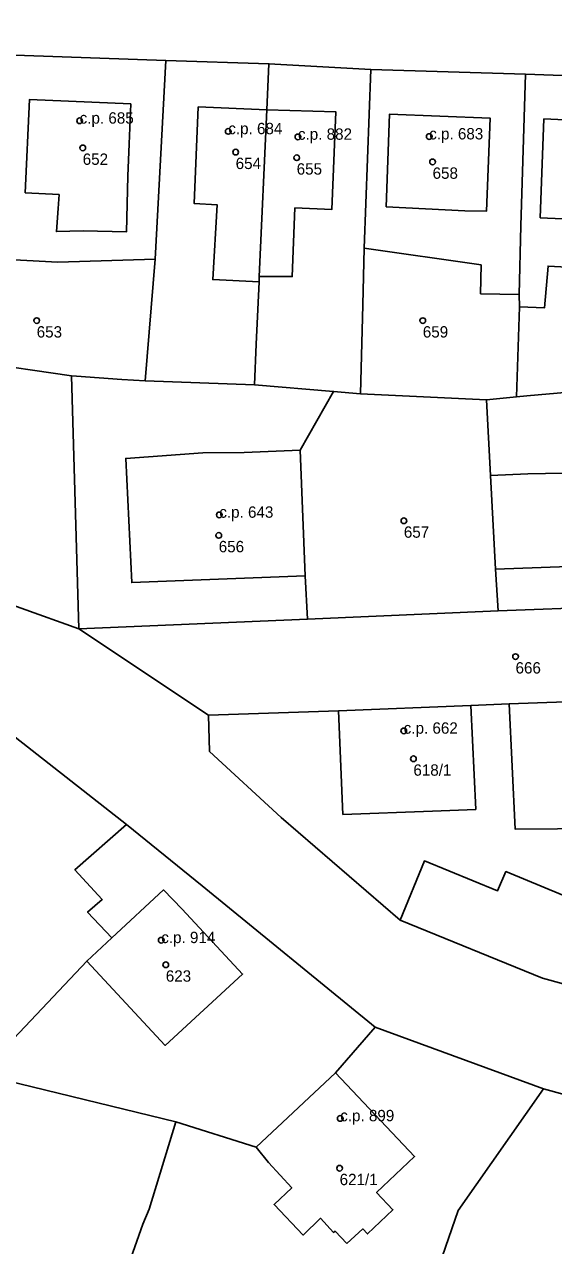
# Model space of a CAD drawing. Extents: x -878211 to -870363, y -1058464 to -1052522.
# Drawn here: x -874444.8 to -874398.3, y -1056594.5 to -1056486.9 of the extents above; entities that cross this region are included whole.
import ezdxf

# ---------------------------------------------------------------- set-up
doc = ezdxf.new("R2010")
doc.units = 0
for name, color, linetype in [('Vrstva 50', 7, 'Continuous'), ('Vrstva 51', 7, 'Continuous'), ('Vrstva 52', 7, 'Continuous')]:
    doc.layers.add(name, color=color, linetype=linetype)

msp = doc.modelspace()

# ---------------------------------------------------------------- linework, layer by layer
at = {"layer": 'Vrstva 50'}
for centre in [(-874439.97, -1056495.39994), (-874426.89, -1056496.32994), (-874420.76, -1056496.81994), (-874409.21, -1056496.78994), (-874439.7, -1056497.78994), (-874426.24, -1056498.15994), (-874420.87, -1056498.64994), (-874408.91, -1056499.01994), (-874443.75, -1056512.99994), (-874409.77, -1056512.99994), (-874427.68, -1056530.10994), (-874411.44, -1056530.62994), (-874427.73, -1056531.90994), (-874401.61, -1056542.58994), (-874411.45, -1056549.12994), (-874410.6, -1056551.58994), (-874432.79, -1056567.56994), (-874432.39, -1056569.72994), (-874417.04, -1056583.25994), (-874417.09, -1056587.64994)]:
    msp.add_circle(centre, 0.25, dxfattribs=at)
at = {"layer": 'Vrstva 51'}
for points in [[(-874514.7, -1056486.72), (-874515.7, -1056503.29), (-874519.11, -1056504.61), (-874520.11, -1056504.57), (-874507.18, -1056513.82), (-874506.83, -1056504.26), (-874506.34, -1056491.11), (-874506.02, -1056488.63), (-874504.18, -1056487.32), (-874488.91, -1056487.97), (-874478.01, -1056488.35), (-874467, -1056488.79), (-874462.38, -1056488.97), (-874448.07, -1056489.55), (-874444.81, -1056489.66), (-874432.39, -1056490.1), (-874423.32, -1056490.38), (-874414.35, -1056490.88), (-874400.72, -1056491.29), (-874387.81, -1056491.77)], [(-874525.31, -1056517.35), (-874514.5, -1056521.67), (-874508.4, -1056524.09), (-874505.28, -1056525.37), (-874502.7, -1056526.38), (-874495.65, -1056529.12), (-874488.59, -1056532), (-874486.02, -1056533.04), (-874483.81, -1056533.89), (-874476.32, -1056536.77), (-874468.85, -1056539.73), (-874466.68, -1056540.59), (-874460.03, -1056543.47), (-874455.04, -1056545.28), (-874455.01, -1056545.08), (-874449.88, -1056547.12), (-874447.57, -1056548.18), (-874435.86, -1056557.37), (-874433.06, -1056559.63), (-874429.2, -1056562.79), (-874413.96, -1056575.21), (-874399.15, -1056580.65), (-874390.92, -1056582.93)], [(-874382.74, -1056575.43), (-874399.25, -1056570.9), (-874411.75, -1056565.79), (-874422.25, -1056556.77), (-874428.53, -1056550.94), (-874428.62, -1056547.76), (-874440.04, -1056540.15), (-874450.22, -1056536.5), (-874462.71, -1056531.46), (-874465.81, -1056530.21), (-874468.37, -1056529.16)]]:
    msp.add_lwpolyline(points, dxfattribs=at)
for points in [[(-874432.39, -1056490.1), (-874444.81, -1056489.66), (-874448.07, -1056489.55), (-874448.31, -1056495.34), (-874448.8, -1056503.9), (-874449.01, -1056507.47), (-874441.89, -1056507.84), (-874433.32, -1056507.58)], [(-874424.16, -1056509.12), (-874423.5, -1056494.42), (-874423.32, -1056490.38), (-874432.39, -1056490.1), (-874433.32, -1056507.58), (-874434.2, -1056518.31), (-874424.59, -1056518.64), (-874424.43, -1056515.07), (-874424.18, -1056509.59)], [(-874415.24, -1056519.44), (-874415.05, -1056511.62), (-874414.94, -1056506.61), (-874414.35, -1056490.88), (-874423.32, -1056490.38), (-874423.5, -1056494.42), (-874424.16, -1056509.12), (-874424.18, -1056509.59), (-874424.43, -1056515.07), (-874424.59, -1056518.64), (-874417.63, -1056519.23)], [(-874400.72, -1056491.29), (-874414.35, -1056490.88), (-874414.94, -1056506.61), (-874404.64, -1056508.09), (-874404.69, -1056510.63), (-874401.29, -1056510.7), (-874401.15, -1056504.66)], [(-874384.75, -1056491.88), (-874387.81, -1056491.77), (-874400.72, -1056491.29), (-874401.15, -1056504.66), (-874401.29, -1056510.7), (-874401.27, -1056511.78), (-874399.06, -1056511.86), (-874398.75, -1056508.19), (-874384.85, -1056508.94), (-874384.89, -1056497.15)], [(-874401.27, -1056511.78), (-874401.29, -1056510.7), (-874404.69, -1056510.63), (-874404.64, -1056508.09), (-874414.94, -1056506.61), (-874415.05, -1056511.62), (-874415.24, -1056519.44), (-874404.16, -1056519.98), (-874401.52, -1056519.71)], [(-874436.25, -1056518.17), (-874434.2, -1056518.31), (-874433.32, -1056507.58), (-874441.89, -1056507.84), (-874449.01, -1056507.47), (-874449.17, -1056510.21), (-874449.2, -1056516.64), (-874440.69, -1056517.87), (-874440.26, -1056517.9)], [(-874384.94, -1056518.23), (-874384.91, -1056515.08), (-874384.85, -1056508.94), (-874398.75, -1056508.19), (-874399.06, -1056511.86), (-874401.27, -1056511.78), (-874401.52, -1056519.71), (-874400.62, -1056519.62)], [(-874456.71, -1056516.14), (-874459.13, -1056522.44), (-874446.41, -1056527.36), (-874446.97, -1056528.56), (-874450.22, -1056536.5), (-874440.04, -1056540.15), (-874440.69, -1056517.87), (-874449.2, -1056516.64)], [(-874440.04, -1056540.15), (-874419.92, -1056539.28), (-874420.13, -1056535.47), (-874420.55, -1056524.42), (-874417.63, -1056519.23), (-874424.59, -1056518.64), (-874434.2, -1056518.31), (-874436.25, -1056518.17), (-874440.26, -1056517.9), (-874440.69, -1056517.87)], [(-874384.94, -1056518.23), (-874400.62, -1056519.62), (-874401.52, -1056519.71), (-874404.16, -1056519.98), (-874403.81, -1056526.63), (-874403.37, -1056534.89), (-874403.14, -1056538.55), (-874384.19, -1056537.86)], [(-874419.92, -1056539.28), (-874403.14, -1056538.55), (-874403.37, -1056534.89), (-874403.81, -1056526.63), (-874404.16, -1056519.98), (-874415.24, -1056519.44), (-874417.63, -1056519.23), (-874420.55, -1056524.42), (-874420.13, -1056535.47)], [(-874330.78, -1056544.15), (-874321.63, -1056543.78), (-874319.45, -1056543.71), (-874326.13, -1056535.82), (-874348.38, -1056536.81), (-874364.21, -1056536.96), (-874384.19, -1056537.86), (-874403.14, -1056538.55), (-874419.92, -1056539.28), (-874440.04, -1056540.15), (-874428.62, -1056547.76), (-874417.19, -1056547.36), (-874405.53, -1056546.89), (-874402.16, -1056546.76), (-874383.9, -1056546.09), (-874373.1, -1056545.73), (-874365.49, -1056545.45), (-874362.2, -1056545.35), (-874355.93, -1056545.07), (-874349.64, -1056544.84), (-874344.53, -1056544.62), (-874343.6, -1056544.63), (-874336.58, -1056544.39), (-874332.88, -1056544.22)], [(-874390.49, -1056557.69), (-874390.49, -1056557.44), (-874385.28, -1056557.43), (-874383.93, -1056566.42), (-874383.1, -1056566.57), (-874383.28, -1056562.03), (-874383.57, -1056555.06), (-874383.92, -1056546.36), (-874383.9, -1056546.09), (-874402.16, -1056546.76), (-874401.64, -1056557.8)], [(-874383.93, -1056566.42), (-874385.28, -1056557.43), (-874390.49, -1056557.44), (-874390.49, -1056557.69), (-874401.64, -1056557.8), (-874402.16, -1056546.76), (-874405.53, -1056546.89), (-874417.19, -1056547.36), (-874428.62, -1056547.76), (-874428.53, -1056550.94), (-874422.25, -1056556.77), (-874411.75, -1056565.79), (-874409.63, -1056560.58), (-874403.19, -1056563.21), (-874402.45, -1056561.52), (-874395.89, -1056564.24)], [(-874452.98, -1056562.31), (-874457.06, -1056577.35), (-874448.75, -1056579.37), (-874439.34, -1056569.41), (-874437.15, -1056567.37), (-874439.27, -1056565.09), (-874437.98, -1056563.98), (-874440.38, -1056561.36), (-874435.86, -1056557.37), (-874447.57, -1056548.18), (-874450.25, -1056555.95), (-874452.25, -1056560.61)], [(-874431.52, -1056583.55), (-874424.45, -1056585.79), (-874417.44, -1056579.26), (-874413.96, -1056575.21), (-874429.2, -1056562.79), (-874433.06, -1056559.63), (-874435.86, -1056557.37), (-874440.38, -1056561.36), (-874437.98, -1056563.98), (-874439.27, -1056565.09), (-874437.15, -1056567.37), (-874439.34, -1056569.41), (-874448.75, -1056579.37)], [(-874383.1, -1056566.57), (-874383.93, -1056566.42), (-874395.89, -1056564.24), (-874402.45, -1056561.52), (-874403.19, -1056563.21), (-874409.63, -1056560.58), (-874411.75, -1056565.79), (-874399.25, -1056570.9), (-874382.74, -1056575.43)], [(-874399.15, -1056580.65), (-874413.96, -1056575.21), (-874417.44, -1056579.26), (-874424.45, -1056585.79), (-874431.52, -1056583.55), (-874433.84, -1056591.24), (-874434.41, -1056592.58), (-874435.46, -1056595.57), (-874429.59, -1056597.21), (-874425.86, -1056598.45), (-874417.47, -1056600.82), (-874416.33, -1056597.18), (-874411.58, -1056598.63), (-874412.58, -1056602.26), (-874410.04, -1056603), (-874409.44, -1056599.43), (-874406.65, -1056591.37)], [(-874425.86, -1056598.45), (-874429.59, -1056597.21), (-874435.46, -1056595.57), (-874434.41, -1056592.58), (-874433.84, -1056591.24), (-874431.52, -1056583.55), (-874448.75, -1056579.37), (-874457.06, -1056577.35), (-874459.59, -1056587.43), (-874452.28, -1056589.96), (-874462.44, -1056619.5), (-874456.17, -1056621.91), (-874437.15, -1056627.95), (-874417.92, -1056633.73), (-874416.85, -1056634), (-874413.84, -1056620.64), (-874410.55, -1056606.05), (-874410.04, -1056603), (-874412.58, -1056602.26), (-874413.16, -1056604.33), (-874418.14, -1056602.93), (-874417.47, -1056600.82)], [(-874390.92, -1056582.93), (-874399.15, -1056580.65), (-874406.65, -1056591.37), (-874409.44, -1056599.43), (-874410.04, -1056603), (-874410.55, -1056606.05), (-874413.84, -1056620.64), (-874398.08, -1056624.97), (-874371.71, -1056629.09), (-874371.71, -1056611.62), (-874372.19, -1056611.57), (-874375.58, -1056611.24), (-874381.94, -1056609.81), (-874392.72, -1056607.44), (-874392.18, -1056604.62), (-874390.79, -1056601.51)]]:
    msp.add_lwpolyline(points, close=True, dxfattribs=at)
at = {"layer": 'Vrstva 52'}
for points in [[(-874441.76, -1056501.9), (-874441.87, -1056503.12), (-874442.02, -1056505.15), (-874439.66, -1056505.09), (-874435.85, -1056505.18), (-874435.74, -1056500.28), (-874435.61, -1056497.44), (-874435.48, -1056493.92), (-874444.38, -1056493.52), (-874444.76, -1056501.73)], [(-874429.53, -1056494.16), (-874429.9, -1056502.68), (-874427.88, -1056502.79), (-874428.25, -1056509.39), (-874424.18, -1056509.59), (-874424.16, -1056509.12), (-874423.5, -1056494.42)], [(-874421.03, -1056503.07), (-874417.79, -1056503.22), (-874417.42, -1056494.61), (-874423.5, -1056494.42), (-874424.16, -1056509.12), (-874421.26, -1056509.12)], [(-874413, -1056502.99), (-874406.08, -1056503.33), (-874404.18, -1056503.36), (-874403.83, -1056495.18), (-874412.69, -1056494.81)], [(-874399.45, -1056503.94), (-874385.6, -1056504.57), (-874385.3, -1056497.14), (-874387.93, -1056497.08), (-874387.9, -1056495.77), (-874388.71, -1056495.65), (-874388.7, -1056494.66), (-874392.94, -1056494.48), (-874393, -1056495.51), (-874399.12, -1056495.24)], [(-874429.13, -1056524.65), (-874435.91, -1056525.13), (-874435.39, -1056536.07), (-874420.13, -1056535.47), (-874420.55, -1056524.42), (-874425.5, -1056524.6)], [(-874400.54, -1056526.5), (-874403.81, -1056526.63), (-874403.37, -1056534.89), (-874387.3, -1056534.3), (-874387.99, -1056526.27)], [(-874417.19, -1056547.36), (-874416.8, -1056556.48), (-874408.91, -1056556.19), (-874405.11, -1056556.04), (-874405.53, -1056546.89)], [(-874409.63, -1056560.58), (-874411.75, -1056565.79), (-874399.25, -1056570.9), (-874382.74, -1056575.43), (-874383.1, -1056566.57), (-874383.93, -1056566.42), (-874395.89, -1056564.24), (-874402.45, -1056561.52), (-874403.19, -1056563.21)], [(-874437.15, -1056567.37), (-874439.34, -1056569.41), (-874432.43, -1056576.83), (-874425.63, -1056570.55), (-874430.94, -1056564.84), (-874432.6, -1056563.14)], [(-874416.47, -1056594.29), (-874415.06, -1056592.99), (-874414.63, -1056593.44), (-874412.4, -1056591.3), (-874413.84, -1056589.8), (-874410.5, -1056586.62), (-874417.44, -1056579.26), (-874424.45, -1056585.79), (-874423.34, -1056587.15), (-874421.3, -1056589.37), (-874422.86, -1056590.85), (-874420.3, -1056593.54), (-874418.76, -1056592.05), (-874417.63, -1056593.3), (-874417.47, -1056593.2)]]:
    msp.add_lwpolyline(points, close=True, dxfattribs=at)

# ---------------------------------------------------------------- texts
at = {"layer": 'Vrstva 50'}
for s, p in [('c.p. 685', (-874439.97, -1056495.649)), ('c.p. 684', (-874426.89, -1056496.58)), ('c.p. 882', (-874420.76, -1056497.07)), ('c.p. 683', (-874409.21, -1056497.04)), ('652', (-874439.7, -1056499.279)), ('654', (-874426.24, -1056499.649)), ('655', (-874420.87, -1056500.139)), ('658', (-874408.91, -1056500.509)), ('653', (-874443.75, -1056514.489)), ('659', (-874409.77, -1056514.489)), ('c.p. 643', (-874427.68, -1056530.36)), ('657', (-874411.44, -1056532.119)), ('656', (-874427.73, -1056533.399)), ('666', (-874401.61, -1056544.079)), ('c.p. 662', (-874411.45, -1056549.379)), ('618/1', (-874410.6, -1056553.079)), ('c.p. 914', (-874432.79, -1056567.82)), ('623', (-874432.39, -1056571.219)), ('c.p. 899', (-874417.04, -1056583.51)), ('621/1', (-874417.09, -1056589.139))]:
    msp.add_text(s, height=0.999996, dxfattribs=at).set_placement(p)

doc.saveas('drawing.dxf')
